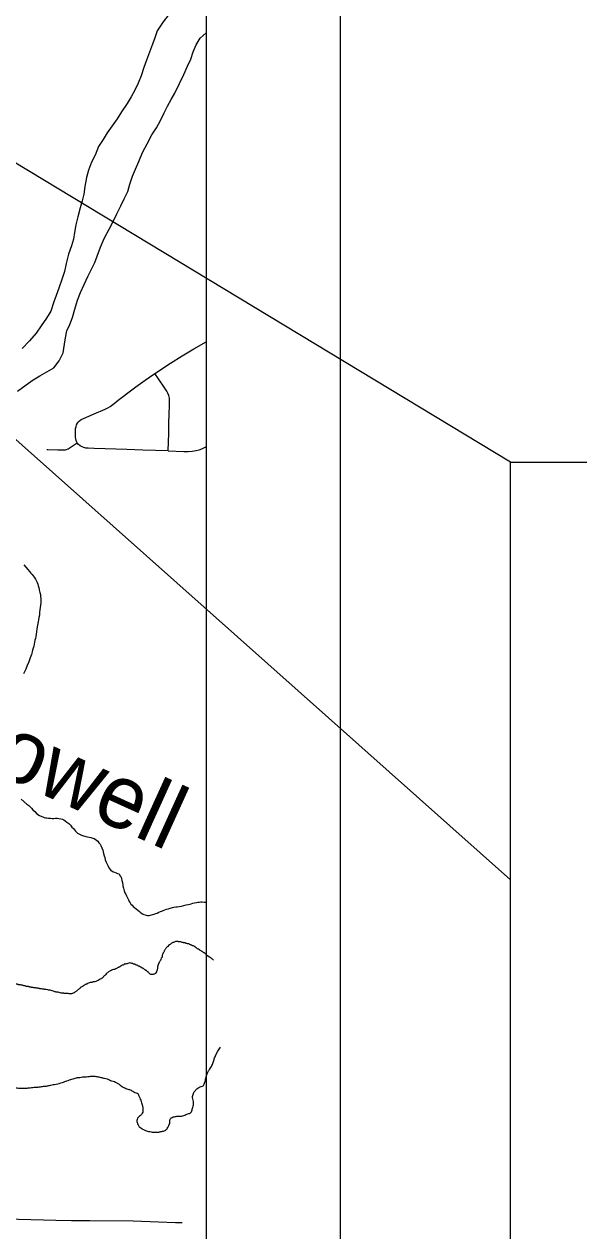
# Model space of a CAD drawing. Extents: x 2.1 to 73.9, y 4 to 26.
# Drawn here: x 48.623 to 49.037, y 21.507 to 22.409 of the extents above; entities that cross this region are included whole.
import ezdxf

# ---------------------------------------------------------------- set-up
doc = ezdxf.new("R2010")
doc.units = 0
for name, color, linetype in [('GM_X_City_Street', 7, 'Continuous'), ('GM_X_Major_River', 7, 'Continuous'), ('GM_X_Minor_Lake', 7, 'Continuous'), ('GM_X_Minor_River', 7, 'Continuous'), ('GM_X_Minor_River_Text', 7, 'Continuous'), ('GM_X_Township_Road', 7, 'Continuous'), ('SH_Data', 7, 'Continuous'), ('SH_Text', 7, 'Continuous')]:
    doc.layers.add(name, color=color, linetype=linetype)

msp = doc.modelspace()

# ---------------------------------------------------------------- linework, layer by layer
at = {"layer": 'GM_X_City_Street'}
for points in [[(48.73025, 22.08964), (48.71131, 22.09018), (48.69922, 22.09064), (48.67478, 22.09137), (48.67044, 22.0916), (48.66864, 22.09183), (48.6672, 22.09222), (48.66584, 22.09282), (48.66443, 22.09357), (48.66324, 22.09449), (48.66227, 22.09557), (48.66168, 22.09665), (48.66135, 22.09756), (48.66114, 22.09868), (48.66097, 22.09972), (48.66089, 22.10079), (48.66083, 22.10291), (48.66086, 22.10446), (48.66106, 22.10628), (48.66133, 22.10775), (48.6618, 22.10915), (48.66248, 22.11046), (48.66318, 22.1114), (48.66401, 22.11222), (48.66521, 22.1131), (48.6668, 22.11397), (48.67482, 22.11728), (48.68316, 22.12074), (48.68513, 22.12174), (48.68673, 22.12275), (48.68972, 22.12506), (48.69293, 22.12748), (48.69585, 22.12983), (48.70001, 22.13308), (48.70598, 22.13753), (48.71304, 22.1426), (48.71942, 22.14702), (48.72009, 22.14746), (48.73186, 22.15523), (48.74054, 22.16068), (48.74932, 22.16598), (48.75853, 22.17123)], [(48.73025, 22.08964), (48.73057, 22.10295), (48.73075, 22.11069), (48.73119, 22.12345), (48.73122, 22.12722), (48.73106, 22.12913), (48.73064, 22.13101), (48.72997, 22.13282), (48.72924, 22.13425), (48.72769, 22.13662), (48.72286, 22.14351), (48.72009, 22.14746)], [(48.63947, 22.09067), (48.64039, 22.09067), (48.6478, 22.09037), (48.65182, 22.09036), (48.65335, 22.09052), (48.65424, 22.09076), (48.65536, 22.09125), (48.66227, 22.09557)], [(48.73025, 22.08964), (48.74191, 22.08911), (48.74499, 22.08914), (48.74805, 22.08941), (48.75108, 22.08991), (48.75343, 22.09055), (48.75542, 22.09131), (48.75788, 22.09255), (48.75853, 22.09295)]]:
    msp.add_lwpolyline(points, dxfattribs=at)
at = {"layer": 'GM_X_Major_River'}
for points in [[(48.75853, 22.43362), (48.75738, 22.433), (48.75202, 22.43124), (48.74626, 22.42875), (48.74049, 22.42568), (48.73525, 22.42146), (48.73054, 22.41571), (48.72641, 22.41032), (48.72186, 22.40342), (48.7202, 22.39835), (48.71836, 22.39346), (48.7163, 22.38764), (48.71404, 22.38163), (48.71199, 22.37618), (48.70993, 22.36998), (48.70768, 22.36435)], [(48.73236, 22.35209), (48.73515, 22.35695), (48.73858, 22.36407), (48.7418, 22.37081), (48.74463, 22.37718), (48.74705, 22.38224), (48.74891, 22.38769), (48.75114, 22.39294), (48.75393, 22.39799), (48.75853, 22.40206)], [(48.70768, 22.36435), (48.70526, 22.3591), (48.70247, 22.35425), (48.69949, 22.3492), (48.69533, 22.34306), (48.69215, 22.33783), (48.6884, 22.33243), (48.68465, 22.32722), (48.68167, 22.32237), (48.67811, 22.31716), (48.67566, 22.31058), (48.67285, 22.30535), (48.6706, 22.29934), (48.66912, 22.29388), (48.66799, 22.28727), (48.66707, 22.28141), (48.66598, 22.27651), (48.66451, 22.27123), (48.6628, 22.26464), (48.66131, 22.25861), (48.6602, 22.25295), (48.65949, 22.24784), (48.65783, 22.24277), (48.65576, 22.23656), (48.65387, 22.22978), (48.65275, 22.22374), (48.65068, 22.21773), (48.64841, 22.21115), (48.64656, 22.20589), (48.64472, 22.201), (48.64263, 22.19404), (48.63926, 22.18882), (48.63531, 22.18305), (48.63155, 22.17765), (48.62646, 22.17191), (48.62118, 22.16617)], [(48.61763, 22.1342), (48.62402, 22.13896), (48.62944, 22.1428), (48.63426, 22.1457), (48.63965, 22.14878), (48.64466, 22.15167), (48.6488, 22.15706), (48.65161, 22.16287), (48.65274, 22.16929), (48.65345, 22.1742), (48.65454, 22.17929), (48.65676, 22.18417), (48.65861, 22.18924), (48.66049, 22.19564), (48.66238, 22.20223), (48.66463, 22.20805), (48.66745, 22.21404), (48.67048, 22.22041), (48.6753, 22.23033), (48.67715, 22.23521), (48.67961, 22.24198), (48.68244, 22.24835), (48.68605, 22.25527), (48.68926, 22.26145), (48.69187, 22.26688), (48.69488, 22.27286), (48.69731, 22.27811), (48.69992, 22.28354), (48.7014, 22.289), (48.70346, 22.29483), (48.70569, 22.30008), (48.70813, 22.30589), (48.71097, 22.31265), (48.71437, 22.319), (48.71798, 22.32574), (48.72135, 22.33115), (48.72435, 22.33657), (48.72716, 22.34218), (48.72976, 22.34723), (48.73236, 22.35209)]]:
    msp.add_lwpolyline(points, dxfattribs=at)
at = {"layer": 'GM_X_Minor_Lake'}
for points in [[(48.76393, 21.70931), (48.76371, 21.70946), (48.76316, 21.71004), (48.7626, 21.71044), (48.76205, 21.71102), (48.76148, 21.71122), (48.75776, 21.71416), (48.7572, 21.71455), (48.75645, 21.71495), (48.7559, 21.71553), (48.75533, 21.71574), (48.75477, 21.71613), (48.75402, 21.71653), (48.7529, 21.71732), (48.75216, 21.71771), (48.75159, 21.71811), (48.75085, 21.7185), (48.75029, 21.71909), (48.74973, 21.71929), (48.74917, 21.71987), (48.74841, 21.71989), (48.74785, 21.72029), (48.74729, 21.72049), (48.74673, 21.72069), (48.74617, 21.72109), (48.74504, 21.72149), (48.74447, 21.72151), (48.74371, 21.72172), (48.74315, 21.72192), (48.7424, 21.72213), (48.74183, 21.72214), (48.74126, 21.72235), (48.74069, 21.72236), (48.73957, 21.72277), (48.739, 21.72278), (48.73843, 21.72298), (48.73786, 21.723), (48.7373, 21.7232), (48.73673, 21.72303), (48.73559, 21.72305), (48.73482, 21.72269), (48.73367, 21.72234), (48.73194, 21.72125), (48.73116, 21.7207), (48.7298, 21.7194), (48.72922, 21.71884), (48.72864, 21.71829), (48.72805, 21.71754), (48.72765, 21.7168), (48.72726, 21.71623), (48.72685, 21.71511), (48.72646, 21.71455), (48.72564, 21.71229), (48.72563, 21.71172), (48.72542, 21.71116), (48.72503, 21.7106), (48.72442, 21.7089), (48.72403, 21.70834), (48.72344, 21.7076), (48.72323, 21.70703), (48.72283, 21.70628), (48.72263, 21.70572), (48.72242, 21.70496), (48.72222, 21.7044), (48.72219, 21.70326), (48.72198, 21.70232), (48.72196, 21.70175), (48.72157, 21.70119), (48.72136, 21.70044), (48.72057, 21.69932), (48.7198, 21.69877), (48.71904, 21.69859), (48.71846, 21.69842), (48.7179, 21.69843), (48.71677, 21.69884), (48.71565, 21.69963), (48.7151, 21.7004), (48.71454, 21.70079), (48.71398, 21.70138), (48.71342, 21.70158), (48.71286, 21.70197), (48.7123, 21.70237)], [(48.7123, 21.70237), (48.71175, 21.70295), (48.71118, 21.70315), (48.71043, 21.70355), (48.70987, 21.70394), (48.70931, 21.70415), (48.70875, 21.70454), (48.708, 21.70475), (48.70744, 21.70514), (48.70631, 21.70555), (48.70575, 21.70594), (48.70518, 21.70615), (48.70462, 21.70616), (48.70405, 21.70636), (48.70349, 21.70676), (48.70292, 21.70677), (48.70236, 21.70697), (48.70065, 21.70702), (48.69836, 21.70631), (48.69779, 21.70633), (48.69701, 21.70578), (48.69587, 21.70543), (48.69355, 21.70396), (48.69298, 21.70379), (48.6924, 21.70342), (48.69144, 21.70288), (48.69087, 21.7027), (48.6901, 21.70234), (48.68838, 21.702), (48.6878, 21.70164), (48.68723, 21.70146), (48.68665, 21.70091), (48.6855, 21.70055), (48.6851, 21.69999), (48.68433, 21.69944), (48.68375, 21.69889), (48.68296, 21.69777), (48.682, 21.69722), (48.6818, 21.69666), (48.68102, 21.69611), (48.68043, 21.69536), (48.67929, 21.69501), (48.67794, 21.6941), (48.67717, 21.69374), (48.67487, 21.69303), (48.6743, 21.69305), (48.67354, 21.69269), (48.67277, 21.69251), (48.66991, 21.69164), (48.66933, 21.69127), (48.66856, 21.6911), (48.66799, 21.69073), (48.66721, 21.69018), (48.66664, 21.69001), (48.66606, 21.68945), (48.66529, 21.68909), (48.66471, 21.68873), (48.66393, 21.68798), (48.66335, 21.68743), (48.66277, 21.68706), (48.66219, 21.68651), (48.66161, 21.68614), (48.66102, 21.68559), (48.65987, 21.68486), (48.65872, 21.68432), (48.65795, 21.68415), (48.65454, 21.68423), (48.65283, 21.68427), (48.65227, 21.68447), (48.65018, 21.68453), (48.64717, 21.68536), (48.6466, 21.68537), (48.64546, 21.68559), (48.64453, 21.68599), (48.64264, 21.68642), (48.64132, 21.68683), (48.64075, 21.68684), (48.64, 21.68705), (48.6383, 21.68728), (48.63754, 21.68749), (48.63678, 21.68751), (48.63565, 21.68773), (48.6347, 21.68775), (48.63414, 21.68795), (48.633, 21.68817), (48.63243, 21.68819), (48.63168, 21.68839), (48.63036, 21.68862), (48.62979, 21.68863), (48.62866, 21.68885), (48.62809, 21.68886), (48.62733, 21.68907), (48.62676, 21.68909), (48.6262, 21.68929), (48.62526, 21.6895), (48.62431, 21.68952), (48.62374, 21.68973)], [(48.62374, 21.68973), (48.6228, 21.69013), (48.62224, 21.69014), (48.62167, 21.69035), (48.62092, 21.69056), (48.62035, 21.69057), (48.61941, 21.69078), (48.61884, 21.6908), (48.61808, 21.69101), (48.61752, 21.69121), (48.61695, 21.69122), (48.61638, 21.69124), (48.61544, 21.69164), (48.61487, 21.69165), (48.61412, 21.69186), (48.61355, 21.69188), (48.61299, 21.69227), (48.61109, 21.69232), (48.61053, 21.69252), (48.60939, 21.69255), (48.60883, 21.69275), (48.60826, 21.69277), (48.60769, 21.69297), (48.60713, 21.69317), (48.60656, 21.69319), (48.60599, 21.69301), (48.60485, 21.69304), (48.60369, 21.69231), (48.60349, 21.69174), (48.6031, 21.69118), (48.60289, 21.69062), (48.60287, 21.68986), (48.60247, 21.68873), (48.60245, 21.68797), (48.60186, 21.68723), (48.60165, 21.68666), (48.60164, 21.68609), (48.60124, 21.68534), (48.60066, 21.68498), (48.60045, 21.68403), (48.59968, 21.68348), (48.59927, 21.68235), (48.5985, 21.6818), (48.59791, 21.68087), (48.59713, 21.68032), (48.59693, 21.67976), (48.59635, 21.67958), (48.59538, 21.67846), (48.5946, 21.67772), (48.59402, 21.67736), (48.59324, 21.67624), (48.59265, 21.67549), (48.59244, 21.67474), (48.59167, 21.67419), (48.59127, 21.67363), (48.59087, 21.67288), (48.59048, 21.67276)], [(48.59048, 21.67276), (48.59032, 21.66657), (48.5899, 21.66525), (48.5889, 21.66319), (48.58809, 21.66131), (48.58729, 21.65981), (48.58667, 21.65811), (48.58643, 21.65622), (48.58615, 21.653), (48.58612, 21.65167), (48.58569, 21.64978), (48.5856, 21.64655), (48.58575, 21.64503), (48.58628, 21.64349), (48.58738, 21.64175), (48.58885, 21.64), (48.59181, 21.63688), (48.59349, 21.63532), (48.59439, 21.63377), (48.59544, 21.63032), (48.59559, 21.6288), (48.59632, 21.62726), (48.59685, 21.62573), (48.59755, 21.62362), (48.59826, 21.6217), (48.59955, 21.62014), (48.60085, 21.61897), (48.60272, 21.61778), (48.60422, 21.61698), (48.60573, 21.61637), (48.60742, 21.61575), (48.60949, 21.61494), (48.61157, 21.61431), (48.61346, 21.61407), (48.61479, 21.61384), (48.61631, 21.6138), (48.61839, 21.61356), (48.62124, 21.61348), (48.6241, 21.61359), (48.62715, 21.61389), (48.62906, 21.61403), (48.63116, 21.61436), (48.63382, 21.61447), (48.63554, 21.61481), (48.63707, 21.61496), (48.63974, 21.61527), (48.64222, 21.61577), (48.64643, 21.61661), (48.65122, 21.61781), (48.65448, 21.61905), (48.65832, 21.62028), (48.66158, 21.62133), (48.66406, 21.62165), (48.66616, 21.62197), (48.66921, 21.62208), (48.67131, 21.6224), (48.67283, 21.62255), (48.67549, 21.62248), (48.67682, 21.62225), (48.67833, 21.62202), (48.67984, 21.6216), (48.68249, 21.62096), (48.68645, 21.61972), (48.68795, 21.61911), (48.69003, 21.61848), (48.69171, 21.61748), (48.69359, 21.61648), (48.69508, 21.6153), (48.6977, 21.61371), (48.69921, 21.6131), (48.70072, 21.61268), (48.70297, 21.61167), (48.70616, 21.61007), (48.70748, 21.60965), (48.70802, 21.60831), (48.70892, 21.60638), (48.71034, 21.60254), (48.71103, 21.59986), (48.71134, 21.59738), (48.71111, 21.59568), (48.71011, 21.594), (48.70737, 21.59103), (48.70676, 21.58934), (48.70691, 21.58781), (48.70762, 21.58608), (48.70891, 21.58434), (48.71059, 21.58334), (48.71265, 21.58215), (48.71397, 21.58173), (48.71548, 21.58131), (48.71737, 21.58088), (48.71927, 21.58064), (48.72098, 21.58059), (48.72307, 21.58073), (48.72537, 21.58124), (48.72786, 21.58193), (48.72942, 21.58341)], [(48.72942, 21.58341), (48.73042, 21.58509), (48.73102, 21.58641), (48.73144, 21.58773), (48.73129, 21.58944), (48.73248, 21.59131), (48.73383, 21.59203), (48.73536, 21.59237), (48.7367, 21.59253), (48.73879, 21.59266), (48.74012, 21.59262), (48.74185, 21.59315), (48.74492, 21.59439), (48.74704, 21.59529), (48.74783, 21.5966), (48.74806, 21.59792), (48.74848, 21.59924), (48.74909, 21.60093), (48.74913, 21.60226), (48.74897, 21.6036), (48.74846, 21.6057), (48.74831, 21.60742), (48.74873, 21.60874), (48.74934, 21.61024), (48.75091, 21.61229), (48.75401, 21.61449), (48.75574, 21.61501), (48.75711, 21.61649), (48.75753, 21.618), (48.75794, 21.61932), (48.75818, 21.62103), (48.7588, 21.62291), (48.75921, 21.62423), (48.75982, 21.62554), (48.76101, 21.6276), (48.76201, 21.62909), (48.76281, 21.63059), (48.7636, 21.6319), (48.76403, 21.6336), (48.76486, 21.63624), (48.76547, 21.63774), (48.76934, 21.6443)]]:
    msp.add_spline(points, degree=3, dxfattribs=at)
at = {"layer": 'GM_X_Minor_River'}
for points in [[(48.62234, 22.00443), (48.62382, 22.00287), (48.62529, 22.00113), (48.62658, 21.99958), (48.62769, 21.99822), (48.62861, 21.99725), (48.62935, 21.99628), (48.63008, 21.99531), (48.63099, 21.99377), (48.63172, 21.99242), (48.63226, 21.99127), (48.6328, 21.99011), (48.63315, 21.98897), (48.6335, 21.98763), (48.63384, 21.98591), (48.63436, 21.984), (48.6347, 21.98228), (48.63485, 21.98076), (48.635, 21.97942), (48.63496, 21.97771), (48.63492, 21.9762), (48.63469, 21.97449), (48.63465, 21.97278), (48.63441, 21.97089), (48.63417, 21.969), (48.63393, 21.96692), (48.63351, 21.96522), (48.63328, 21.96351), (48.63305, 21.962), (48.63239, 21.95822), (48.63215, 21.95652), (48.63191, 21.95443), (48.63149, 21.95273), (48.63126, 21.95103), (48.63103, 21.94952), (48.63062, 21.9482), (48.6302, 21.94669), (48.62997, 21.94537), (48.62975, 21.94385), (48.62933, 21.94234), (48.62891, 21.94084), (48.6285, 21.93952), (48.62807, 21.93763), (48.62706, 21.935), (48.62604, 21.93217), (48.62483, 21.92936), (48.62381, 21.92672), (48.62281, 21.92466), (48.62201, 21.92316)], [(48.62024, 21.82958), (48.62471, 21.82586), (48.62601, 21.82468), (48.62712, 21.82371), (48.62805, 21.82273), (48.62897, 21.82157), (48.63045, 21.8202), (48.63212, 21.81864), (48.63399, 21.81727), (48.63568, 21.81665), (48.63662, 21.81625), (48.63756, 21.81585), (48.6385, 21.81563), (48.63945, 21.81542), (48.64077, 21.81519), (48.64229, 21.81516), (48.64362, 21.81512), (48.64476, 21.81509), (48.64609, 21.81525), (48.64723, 21.81522), (48.64855, 21.815), (48.64988, 21.81477), (48.6512, 21.81455), (48.65233, 21.81414), (48.65326, 21.81336), (48.65457, 21.81238), (48.65587, 21.8112), (48.65717, 21.81003), (48.65827, 21.80868), (48.65938, 21.80751), (48.66012, 21.80654), (48.66085, 21.80557), (48.66233, 21.80401), (48.66402, 21.80321), (48.66553, 21.8026), (48.66685, 21.80219), (48.66779, 21.80179), (48.66873, 21.80157), (48.66987, 21.80135), (48.67119, 21.80113), (48.67251, 21.80072), (48.67383, 21.8003), (48.67496, 21.80009), (48.67664, 21.7989), (48.67757, 21.79812), (48.67849, 21.79696), (48.67941, 21.7958), (48.67996, 21.79483), (48.68139, 21.79138), (48.68155, 21.79023), (48.6819, 21.78889), (48.68224, 21.78718), (48.68277, 21.78583), (48.68311, 21.78412), (48.68383, 21.78239), (48.68455, 21.78085), (48.68527, 21.77931), (48.68581, 21.77816), (48.6871, 21.77661), (48.68859, 21.77543), (48.69009, 21.77482), (48.69141, 21.77441), (48.69235, 21.77401), (48.69348, 21.7736), (48.69439, 21.77206), (48.69494, 21.77109), (48.69529, 21.77013), (48.69564, 21.7688), (48.69598, 21.76727), (48.6963, 21.76479), (48.69682, 21.76288), (48.69734, 21.76097), (48.69788, 21.75962), (48.69842, 21.75847), (48.69896, 21.75732), (48.69968, 21.75578), (48.7004, 21.75424), (48.70095, 21.75309), (48.70168, 21.75193), (48.70222, 21.75097), (48.70315, 21.75019), (48.70408, 21.74921), (48.70501, 21.74862), (48.70613, 21.74764), (48.70743, 21.74666), (48.70873, 21.74549), (48.70985, 21.74451), (48.71097, 21.74391), (48.71191, 21.74332)], [(48.71191, 21.74332), (48.71361, 21.74289), (48.71474, 21.74268), (48.71588, 21.74265), (48.7197, 21.7435), (48.72085, 21.74404), (48.722, 21.74439), (48.72315, 21.74493), (48.72431, 21.74547), (48.72545, 21.74582), (48.72642, 21.74637), (48.72757, 21.74672), (48.72891, 21.74725), (48.73044, 21.74759), (48.73158, 21.74795), (48.73254, 21.7483), (48.7335, 21.74866), (48.73446, 21.74882), (48.73579, 21.74898), (48.73693, 21.74914), (48.73846, 21.74929), (48.74017, 21.74963), (48.7419, 21.75015), (48.74362, 21.75049), (48.74533, 21.75083), (48.74724, 21.75116), (48.74858, 21.75169), (48.74992, 21.75204), (48.75126, 21.75239), (48.75221, 21.75255), (48.75335, 21.75252), (48.75449, 21.75268), (48.75563, 21.75265), (48.75734, 21.75261), (48.75848, 21.75258), (48.75853, 21.75257)]]:
    msp.add_lwpolyline(points, dxfattribs=at)
at = {"layer": 'GM_X_Township_Road'}
msp.add_lwpolyline([(48.49312, 21.51816), (48.49699, 21.5182), (48.5054, 21.51812), (48.51615, 21.51796), (48.52989, 21.51776), (48.56986, 21.51706), (48.57801, 21.51694), (48.6183, 21.51576), (48.6462, 21.51494), (48.65786, 21.51475), (48.67176, 21.51467), (48.704, 21.51436), (48.72292, 21.51373), (48.73556, 21.5133), (48.74052, 21.51313)], dxfattribs=at)
at = {"layer": 'SH_Data'}
for p, q in [((48.85853, 25.00511), (48.85853, 18.00511)), ((48.75853, 24.90511), (48.75853, 18.10511))]:
    msp.add_line(p, q, dxfattribs=at)
at = {"layer": 'SH_Text'}
for points in [[(48.98583, 22.0812), (47.89355, 22.74171), (48.98583, 21.76911)], [(50.69554, 21.45703), (48.98583, 21.45703), (48.98583, 22.0812), (50.69554, 22.0812)]]:
    msp.add_lwpolyline(points, close=True, dxfattribs=at)

# ---------------------------------------------------------------- texts
at = {"layer": 'GM_X_Minor_River_Text'}
msp.add_text('Powell', height=0.047373, rotation=335.62049, dxfattribs=at).set_placement((48.55916, 21.86784))

doc.saveas('drawing.dxf')
